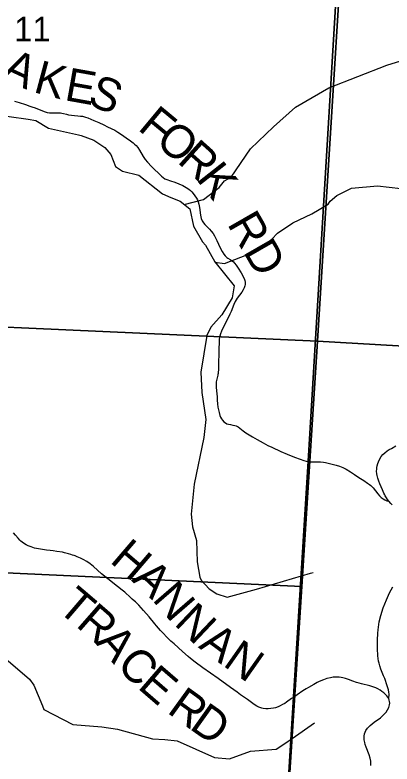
# Model space of a CAD drawing. Extents: x 0 to 34, y 0 to 22.
# Drawn here: x 5.613 to 6.258, y 16.555 to 17.839 of the extents above; entities that cross this region are included whole.
import ezdxf

# ---------------------------------------------------------------- set-up
doc = ezdxf.new("R2010")
doc.units = 0
for name, color, linetype in [('Default', 7, 'Continuous'), ('GM_X_County_Road', 7, 'Continuous'), ('GM_X_County_Road_Text', 7, 'Continuous'), ('GM_X_Minor_River', 7, 'Continuous'), ('GM_X_Section', 7, 'Continuous'), ('GM_X_Section_Text', 7, 'Continuous')]:
    doc.layers.add(name, color=color, linetype=linetype)

msp = doc.modelspace()

# ---------------------------------------------------------------- linework, layer by layer
at = {"layer": 'Default'}
msp.add_lwpolyline([(2.1, 19.5179), (2.1, 14.1), (5.687, 14.1), (5.785, 14.1504), (5.9145, 14.1963), (5.9273, 14.1959), (5.9341, 14.3014), (6.0001, 15.328), (6.0418, 15.9539), (6.0633, 16.2368), (6.0901, 16.6706), (6.1151, 17.0743), (6.1723, 18.0255), (6.1917, 18.3385), (6.2282, 18.9116), (6.2536, 19.3066), (5.4875, 19.3459), (4.7013, 19.3856), (4.4284, 19.3984), (3.7007, 19.4348)], close=True, dxfattribs=at)
msp.add_lwpolyline([(8.9, 14.1), (8.9, 19.1797), (8.8731, 19.181), (8.4872, 19.2008), (7.1944, 19.2649), (6.2536, 19.3066), (6.2282, 18.9116), (6.1917, 18.3385), (6.1723, 18.0255), (6.1151, 17.0743), (6.0901, 16.6706), (6.0633, 16.2368)], dxfattribs=at)
at = {"layer": 'GM_X_County_Road'}
for points in [[(5.6128, 17.6911), (5.6204, 17.6889), (5.6313, 17.6853), (5.6387, 17.6827), (5.6438, 17.681), (5.646, 17.6802), (5.6477, 17.6797), (5.6493, 17.679), (5.651, 17.6784), (5.6631, 17.6735), (5.6666, 17.6725), (5.6683, 17.672), (5.6725, 17.6714), (5.6768, 17.6712), (5.6867, 17.6712), (5.691, 17.6711), (5.6935, 17.6707), (5.6965, 17.6699), (5.7013, 17.6688), (5.705, 17.6678), (5.7103, 17.667), (5.7154, 17.6664), (5.721, 17.666), (5.7253, 17.6656), (5.729, 17.6652), (5.7338, 17.664), (5.7379, 17.6625), (5.7481, 17.6581), (5.7566, 17.6544), (5.7652, 17.6506), (5.7719, 17.6474), (5.778, 17.6443), (5.784, 17.6412), (5.7894, 17.6381), (5.7956, 17.6339), (5.8036, 17.6282), (5.8109, 17.6233), (5.8158, 17.6196), (5.8181, 17.6177), (5.8206, 17.6151), (5.8234, 17.6117), (5.8264, 17.6071), (5.8328, 17.5964), (5.8363, 17.5912), (5.8403, 17.5865), (5.8472, 17.5793), (5.8639, 17.5626), (5.8668, 17.5603), (5.8699, 17.5583), (5.8732, 17.5567), (5.8797, 17.5545), (5.8868, 17.5522), (5.8938, 17.5495), (5.9005, 17.5464), (5.9065, 17.5431), (5.9107, 17.5404), (5.9136, 17.5381), (5.9158, 17.5359), (5.9181, 17.533), (5.9209, 17.5292), (5.9238, 17.5252), (5.9255, 17.5219), (5.9269, 17.5184), (5.9279, 17.5149), (5.929, 17.5088), (5.9309, 17.4958), (5.9322, 17.4904), (5.9338, 17.4864), (5.9361, 17.4827), (5.9384, 17.4798), (5.9419, 17.4763), (5.9464, 17.472), (5.9493, 17.4687), (5.9522, 17.4647), (5.9547, 17.4605), (5.9586, 17.4527), (5.9646, 17.4397), (5.9679, 17.4337), (5.9708, 17.429), (5.9731, 17.4261), (5.9758, 17.4235), (5.9777, 17.4219), (5.9813, 17.4196), (5.985, 17.4174), (5.987, 17.4158), (5.9892, 17.4137), (5.9919, 17.4103), (5.9954, 17.4052), (6.0002, 17.3972), (6.0044, 17.3896), (6.0061, 17.3856), (6.0067, 17.3838), (6.0073, 17.3808), (6.0072, 17.3771), (6.0067, 17.3747), (6.0055, 17.3712), (6.0039, 17.3678), (6.0016, 17.3641), (5.9974, 17.3587), (5.9937, 17.3537), (5.9917, 17.3506), (5.9903, 17.3479), (5.9879, 17.3429), (5.983, 17.3308), (5.9809, 17.3262), (5.9765, 17.3167), (5.9696, 17.3034), (5.9666, 17.2973), (5.9649, 17.2926), (5.9638, 17.2884), (5.963, 17.2835), (5.9625, 17.2774), (5.9623, 17.2669), (5.962, 17.2576), (5.9617, 17.244), (5.9614, 17.231), (5.9611, 17.2267), (5.9608, 17.2248), (5.9605, 17.223), (5.9604, 17.2217), (5.9578, 17.2102), (5.9575, 17.2059), (5.9577, 17.2014), (5.9582, 17.1947), (5.9592, 17.1843), (5.9595, 17.1787), (5.9601, 17.1723), (5.9607, 17.167), (5.9626, 17.1579), (5.964, 17.1525), (5.9651, 17.1496), (5.9665, 17.1469), (5.9684, 17.1444), (5.971, 17.1417), (5.9734, 17.1398), (5.9756, 17.1386), (5.9785, 17.1375), (5.9821, 17.1369), (5.9864, 17.1362), (5.9895, 17.1355), (5.9918, 17.1347), (5.9951, 17.133), (5.9982, 17.131), (6.004, 17.1263), (6.0084, 17.123), (6.0114, 17.121), (6.014, 17.1194), (6.0197, 17.1161), (6.028, 17.1113), (6.038, 17.1055), (6.0418, 17.1035), (6.0461, 17.1013), (6.0527, 17.0981), (6.0683, 17.0909), (6.079, 17.0863), (6.0917, 17.0814), (6.1014, 17.0777), (6.1077, 17.0754), (6.1118, 17.0743), (6.1153, 17.0738)], [(6.2459, 17.0169), (6.2445, 17.0198), (6.2421, 17.0252), (6.24, 17.0301), (6.2379, 17.0353), (6.2361, 17.0403), (6.2344, 17.0453), (6.2332, 17.0497), (6.2326, 17.0527), (6.2322, 17.057), (6.2323, 17.0604), (6.2325, 17.0633), (6.2329, 17.0666), (6.234, 17.0703), (6.2352, 17.0734), (6.2375, 17.0784), (6.2401, 17.0826), (6.2425, 17.0856), (6.2459, 17.0886), (6.2502, 17.0918), (6.2536, 17.0942), (6.2574, 17.0963), (6.2651, 17.1008)], [(6.1153, 17.0738), (6.119, 17.0734), (6.1276, 17.0733), (6.1361, 17.0732), (6.141, 17.0728), (6.1447, 17.0723), (6.1495, 17.0712), (6.1627, 17.0677), (6.1686, 17.0658), (6.1743, 17.0635), (6.1798, 17.0607), (6.1872, 17.0561), (6.1945, 17.0514), (6.2018, 17.0466), (6.2102, 17.0411), (6.2167, 17.0369), (6.2202, 17.0344), (6.2225, 17.0324), (6.2245, 17.0306), (6.2263, 17.0285), (6.2301, 17.0235), (6.2342, 17.0181), (6.237, 17.0148), (6.2401, 17.0119), (6.2431, 17.0096), (6.246, 17.008), (6.2494, 17.0066), (6.2528, 17.0058)], [(6.259, 16.9995), (6.2563, 17.0021), (6.2528, 17.0058), (6.2507, 17.0086), (6.2488, 17.0115), (6.2469, 17.0149), (6.2459, 17.0169)], [(6.0903, 16.6701), (6.0866, 16.6675), (6.0781, 16.6617), (6.0749, 16.6594), (6.0711, 16.6572), (6.0672, 16.6551), (6.0635, 16.6537), (6.059, 16.652), (6.0559, 16.6511), (6.0509, 16.6503), (6.0465, 16.6499), (6.0427, 16.6501), (6.0382, 16.6506), (6.0358, 16.6511), (6.0339, 16.6518), (6.0304, 16.6531), (6.027, 16.6548), (6.0226, 16.6574), (6.011, 16.6658), (5.9994, 16.6741), (5.9934, 16.6784), (5.9819, 16.6868), (5.9612, 16.7017), (5.935, 16.7205), (5.9219, 16.73), (5.9135, 16.7364), (5.9096, 16.7396), (5.8998, 16.7482), (5.8855, 16.7611), (5.88, 16.7662), (5.8724, 16.7735), (5.8673, 16.7788), (5.8625, 16.784), (5.8554, 16.7924), (5.8527, 16.7957), (5.8428, 16.8075), (5.8335, 16.8184), (5.8251, 16.8274), (5.8194, 16.8331), (5.8172, 16.8352), (5.814, 16.8381), (5.8113, 16.8406), (5.8012, 16.8497), (5.7944, 16.8551), (5.791, 16.8577), (5.7886, 16.8597), (5.7723, 16.8728), (5.7615, 16.8815), (5.7476, 16.8938), (5.7418, 16.8984), (5.7361, 16.9022), (5.7303, 16.9056), (5.7254, 16.9082), (5.7198, 16.9106), (5.7163, 16.9119), (5.7146, 16.9126), (5.712, 16.9135), (5.7088, 16.9145), (5.705, 16.9156), (5.6984, 16.9173), (5.6945, 16.9182), (5.6848, 16.9197), (5.6787, 16.9205), (5.6738, 16.9211), (5.6671, 16.9219), (5.6536, 16.924), (5.647, 16.9255), (5.641, 16.9273), (5.6357, 16.9294), (5.6323, 16.9311), (5.628, 16.9337), (5.6258, 16.9354), (5.6236, 16.9373), (5.6216, 16.9392), (5.6186, 16.9423), (5.614, 16.9477), (5.6106, 16.9516)], [(6.2528, 16.6675), (6.2533, 16.67), (6.2537, 16.6727), (6.2536, 16.675), (6.2531, 16.6785), (6.2522, 16.6823), (6.2499, 16.6893), (6.2459, 16.7017), (6.244, 16.7066), (6.2394, 16.7182), (6.2375, 16.7239), (6.2363, 16.728), (6.2355, 16.7319), (6.2343, 16.7407), (6.2335, 16.7532), (6.2335, 16.7678), (6.234, 16.7795), (6.2345, 16.7852), (6.2351, 16.7901), (6.2366, 16.7988), (6.2396, 16.8097), (6.2436, 16.8228), (6.2492, 16.8369), (6.2543, 16.8487), (6.2596, 16.8588)], [(6.2225, 16.553), (6.2224, 16.5565), (6.222, 16.5602), (6.221, 16.5653), (6.2191, 16.571), (6.2142, 16.5844), (6.2128, 16.5887), (6.2118, 16.5925), (6.2109, 16.597), (6.2106, 16.6005), (6.2108, 16.6034), (6.2113, 16.6069), (6.2123, 16.61), (6.2138, 16.613), (6.2168, 16.6171), (6.2212, 16.6215), (6.2281, 16.627), (6.2385, 16.6348), (6.2445, 16.6402), (6.2482, 16.6443), (6.2509, 16.6483), (6.2528, 16.6521), (6.2537, 16.6546), (6.2542, 16.6571), (6.2545, 16.6596), (6.2542, 16.6623), (6.2537, 16.6651), (6.2528, 16.6675), (6.2513, 16.6699), (6.2496, 16.672), (6.247, 16.6749), (6.2442, 16.6774), (6.2413, 16.6797), (6.2381, 16.6818), (6.2344, 16.684), (6.2306, 16.6858), (6.2276, 16.6871), (6.2242, 16.6882), (6.2205, 16.6892), (6.2158, 16.6903), (6.2108, 16.6915), (6.2062, 16.6928), (6.2022, 16.6939), (6.1975, 16.6954), (6.1916, 16.6974), (6.1841, 16.7003), (6.1789, 16.7021), (6.1742, 16.7034), (6.1713, 16.7039), (6.1681, 16.7042), (6.1656, 16.7044), (6.1627, 16.7044), (6.1578, 16.704), (6.153, 16.7032), (6.1471, 16.7017), (6.1412, 16.6997), (6.1339, 16.6966), (6.1306, 16.695), (6.1245, 16.6919), (6.1155, 16.6865), (6.1118, 16.6843), (6.1061, 16.6806), (6.0962, 16.6742), (6.0903, 16.6701)]]:
    msp.add_lwpolyline(points, dxfattribs=at)
at = {"layer": 'GM_X_Minor_River'}
for points in [[(5.9029, 17.5141), (5.9362, 17.5229), (5.963, 17.5431), (5.9721, 17.5549), (5.983, 17.5611), (6.0165, 17.6095), (6.0558, 17.6472), (6.0931, 17.6808), (6.1506, 17.7142), (6.2498, 17.7526), (6.2881, 17.7646), (6.3237, 17.7701)], [(5.5704, 17.6694), (5.6359, 17.6605), (5.6491, 17.6578), (5.6706, 17.645), (5.722, 17.6334), (5.7265, 17.6322), (5.7482, 17.6242), (5.7671, 17.6119), (5.7773, 17.5998), (5.7854, 17.5794), (5.7976, 17.571), (5.8254, 17.5641), (5.8656, 17.5324), (5.8802, 17.5259), (5.8959, 17.5197), (5.9125, 17.5066), (5.9187, 17.4768), (5.9342, 17.4501), (5.9393, 17.4442), (5.9551, 17.4156), (5.9886, 17.3747), (5.985, 17.3543), (5.9674, 17.3249), (5.9487, 17.3042), (5.9418, 17.2896), (5.9316, 17.2269), (5.9332, 17.1919), (5.9401, 17.1458), (5.9365, 17.1151), (5.9201, 17.0348), (5.9151, 16.9833), (5.9171, 16.962), (5.924, 16.9386), (5.9251, 16.9021), (5.9296, 16.8754), (5.9321, 16.8704), (5.9456, 16.8555), (5.9586, 16.8471), (5.9766, 16.8412), (6.0265, 16.8548), (6.1192, 16.8826), (6.1238, 16.8836)], [(5.9553, 17.4153), (5.9716, 17.4128), (6.0275, 17.4346), (6.053, 17.4547), (6.0628, 17.465), (6.0886, 17.4828), (6.1212, 17.498), (6.149, 17.5146), (6.1529, 17.5198), (6.1641, 17.5293), (6.1891, 17.5422), (6.2335, 17.5461), (6.2734, 17.5414)], [(5.4929, 16.7825), (5.4992, 16.7794), (5.5268, 16.7801), (5.5469, 16.7688), (5.5593, 16.7551), (5.6017, 16.7325), (5.6385, 16.7009), (5.6458, 16.6904), (5.6602, 16.6551), (5.663, 16.6489), (5.7122, 16.623), (5.7619, 16.6191), (5.7887, 16.6153), (5.8486, 16.5985), (5.8698, 16.5975), (5.8909, 16.5949), (5.9546, 16.5667), (5.9803, 16.5643), (6.0166, 16.5772), (6.0605, 16.5811), (6.0817, 16.5949), (6.0879, 16.5989), (6.1258, 16.6261)]]:
    msp.add_lwpolyline(points, dxfattribs=at)
at = {"layer": 'GM_X_Section'}
for points in [[(5.1578, 18.3486), (6.1942, 18.2962), (6.1312, 17.2799), (5.0921, 17.3266)], [(6.1942, 18.2962), (7.2546, 18.2574), (7.1862, 17.219), (6.1312, 17.2799)], [(5.0921, 17.3266), (6.1312, 17.2799), (6.1041, 16.8596), (5.0662, 16.9077)], [(7.1862, 17.219), (7.123, 16.2082), (6.0647, 16.248), (6.0651, 16.2532), (6.0768, 16.4347), (6.1041, 16.8596), (6.1312, 17.2799)], [(6.1041, 16.8596), (6.0768, 16.4347), (5.041, 16.4863), (5.0662, 16.9077)]]:
    msp.add_lwpolyline(points, close=True, dxfattribs=at)

# ---------------------------------------------------------------- texts
at = {"layer": 'GM_X_County_Road_Text'}
for s, height, rotation, p in [('A', 0.0568, 335.2103, (5.5877, 17.7317)), ('K', 0.0568, 345.0795, (5.6431, 17.7071)), ('E', 0.0568, 349.8639, (5.6965, 17.6931)), ('S', 0.0568, 337.7336, (5.7353, 17.6865)), ('F', 0.0568, 320.2334, (5.8219, 17.6434)), ('O', 0.0568, 320.2299, (5.8514, 17.6188)), ('R', 0.0568, 318.0746, (5.8894, 17.5872)), ('K', 0.0568, 308.2394, (5.9223, 17.5579)), ('RD', 0.05682, 299.8686, (5.9756, 17.4812)), ('H', 0.0568, 319.4556, (5.774, 16.9022)), ('A', 0.0568, 316.9297, (5.8115, 16.8701)), ('N', 0.0568, 310.932, (5.8469, 16.8371)), ('T', 0.0568, 319.5063, (5.6838, 16.82)), ('R', 0.0568, 318.886, (5.716, 16.7925)), ('N', 0.0568, 316.5339, (5.8839, 16.795)), ('A', 0.0568, 323.4664, (5.9259, 16.7557)), ('A', 0.0568, 311.2869, (5.7497, 16.7632)), ('N', 0.0568, 324.9857, (5.9674, 16.725)), ('C', 0.0568, 314.4447, (5.7851, 16.7232)), ('E', 0.0568, 319.17, (5.8215, 16.6864)), ('R', 0.0568, 324.1743, (5.8718, 16.6446)), ('D', 0.0568, 324.6199, (5.91, 16.617))]:
    msp.add_text(s, height=height, rotation=rotation, dxfattribs=at).set_placement(p)
at = {"layer": 'GM_X_Section_Text'}
msp.add_text('11', height=0.04186, rotation=0, dxfattribs=at).set_placement((5.612, 17.7939))

doc.saveas('drawing.dxf')
